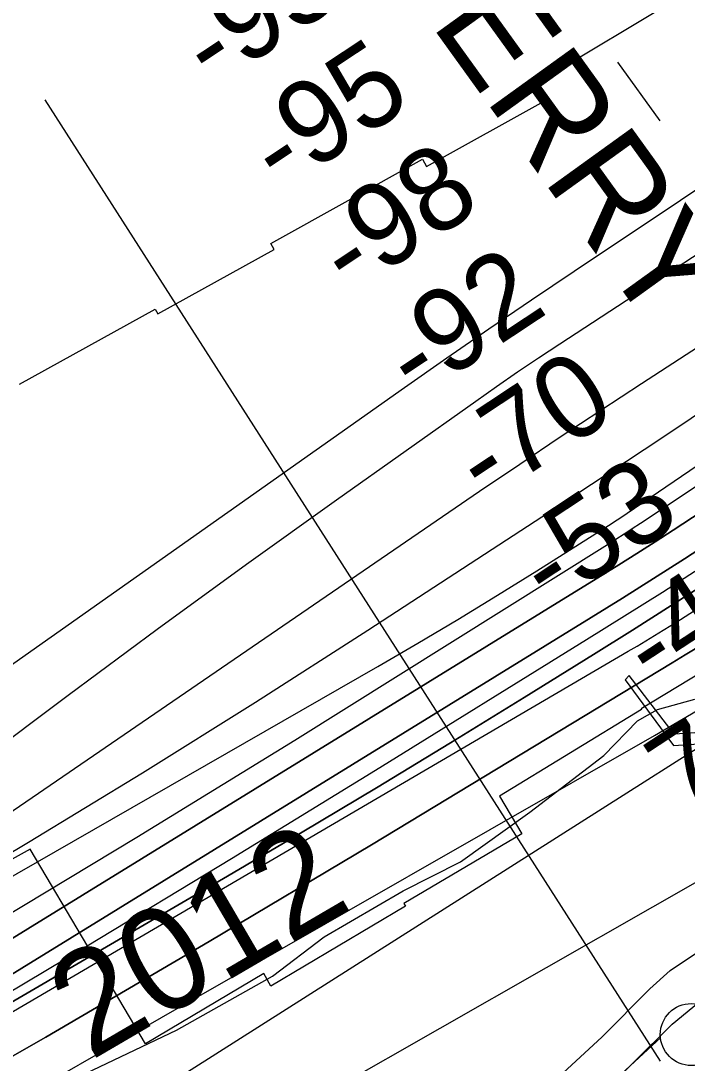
# Model space of a CAD drawing. Extents: x 3651524 to 3689615, y 505651 to 531377.
# Drawn here: x 3681127 to 3681664, y 517585 to 518425 of the extents above; entities that cross this region are included whole.
import ezdxf

# ---------------------------------------------------------------- set-up
doc = ezdxf.new("R2010")
doc.units = 0
for name, color, linetype in [('V-CHAN-DOCK', 7, 'Continuous'), ('V-FLOD-BASE', 7, 'Continuous'), ('V-LEVE-TOET', 7, 'Continuous'), ('V-RIVR-EDGE', 7, 'Continuous'), ('V-RIVR-FERY', 7, 'Continuous'), ('V-RIVR-FERY-IDEN', 7, 'Continuous'), ('V-RIVR-IDEN', 7, 'Continuous'), ('V-RIVR-RANG', 7, 'Continuous'), ('V-RRAP-FSHR', 7, 'Continuous'), ('V-RRAP-RVMT', 7, 'Continuous'), ('V-SURV-LINE', 7, 'Continuous'), ('V-TOPO-DPTH', 7, 'Continuous'), ('V-TOPO-MAJR', 7, 'Continuous'), ('V-TOPO-MINR', 7, 'Continuous'), ('V-TOPO-WATR', 7, 'Continuous')]:
    doc.layers.add(name, color=color, linetype=linetype)

msp = doc.modelspace()

# ---------------------------------------------------------------- linework, layer by layer
at = {"layer": 'V-CHAN-DOCK'}
msp.add_lwpolyline([(3681909.424, 517886.043), (3681883.408, 517864.609), (3681653.266, 517849.996), (3681616.951, 517897.127), (3681613.614, 517893.631), (3681652.75, 517840.797), (3681889.535, 517856.327), (3681915.83, 517877.394)], dxfattribs=at)
at = {"layer": 'V-FLOD-BASE'}
msp.add_lwpolyline([(3681098.497, 517261.637), (3681128.355, 517260.694), (3681164.677, 517260.934), (3681193.346, 517264.84), (3681225.267, 517273.572), (3681251.952, 517284.75), (3681275.027, 517300.788), (3681335.756, 517344.501), (3681400.121, 517388.598), (3681458.837, 517433.128), (3681523.251, 517488.121), (3681563.381, 517527.891), (3681620.543, 517585.339), (3681651.754, 517616.27), (3681684.971, 517643.562), (3681732.349, 517679.666), (3681835.98, 517751.029), (3681896.693, 517790.705), (3681928.261, 517811.142), (3681954.178, 517830.798)], dxfattribs=at)
at = {"layer": 'V-LEVE-TOET'}
msp.add_lwpolyline([(3681556.725, 517570.612), (3681594.986, 517605.768), (3681633.609, 517644.735), (3681649.956, 517659.555), (3681682.614, 517681.229), (3681715.617, 517702.901), (3681744.125, 517725.978), (3681780.613, 517751.791), (3681807.72, 517771.759), (3681835.509, 517789.298), (3681848.702, 517796.165), (3681861.896, 517803.034), (3681870.573, 517806.804), (3681875.787, 517811.283), (3681877.884, 517815.084), (3681880.696, 517824.423), (3681884.903, 517835.14), (3681896.396, 517849.29), (3681915.191, 517869.295)], dxfattribs=at)
at = {"layer": 'V-RIVR-EDGE'}
for points in [[(3681251.982, 517611.392), (3681329.532, 517655.024), (3681371.033, 517686.738), (3681434.759, 517723.801), (3681481.042, 517747.099), (3681536.971, 517787.183), (3681596.516, 517832.661), (3681623.6, 517860.809), (3681639.831, 517869.774), (3681669.868, 517878.104)], [(3681072.829, 517507.978), (3681135.335, 517537.24), (3681153.386, 517554.004), (3681179.256, 517576.753), (3681251.982, 517611.392)]]:
    msp.add_lwpolyline(points, dxfattribs=at)
at = {"layer": 'V-RIVR-FERY'}
msp.add_lwpolyline([(3681607.651, 518391.509), (3681641.789, 518344.25)], dxfattribs=at)
at = {"layer": 'V-RIVR-RANG'}
msp.add_line((3681642.205, 517586.355), (3681146.085, 518361.123), dxfattribs=at)
at = {"layer": 'V-RRAP-FSHR'}
msp.add_lwpolyline([(3676687.122, 515122.157), (3676669.671, 515433.303), (3676704.575, 515496.801), (3677047.074, 515676.716), (3677793.157, 515943.413), (3678377.803, 516155.078), (3678796.656, 516358.274), (3679022.229, 516447.237), (3679230.65, 516614.583), (3680015.882, 517005.612), (3680504.43, 517186.381), (3680687.746, 517283.253), (3681246.926, 517568.878), (3682033.887, 518068.532), (3682134.527, 518136.344)], dxfattribs=at)
at = {"layer": 'V-RRAP-RVMT'}
for points in [[(3681125.519, 518132.001), (3681234.876, 518192.551), (3681237.023, 518188.688), (3681330.664, 518240.543), (3681327.996, 518245.375), (3681450.382, 518313.17), (3681453.567, 518307.453), (3681550.769, 518361.314), (3681542.659, 518374.845), (3681662.664, 518447.011)], [(3682209.946, 518245.028), (3682147.598, 518199.319), (3682126.437, 518228.262), (3682115.976, 518220.605), (3682120.892, 518214.055), (3682009.132, 518129.885), (3681989.927, 518155.359), (3681912.835, 518098.794), (3681943.236, 518057.474), (3681857.874, 517995.13), (3681867.964, 517978.337), (3681750.52, 517906.714), (3681733.623, 517935.061), (3681626.642, 517870.433), (3681627.007, 517869.853), (3681512.453, 517800.095), (3681530.351, 517769.629), (3681435.441, 517713.505), (3681436.782, 517711.216), (3681328.228, 517646.858), (3681322.342, 517656.993), (3681227.109, 517600.517)], [(3681227.109, 517600.517), (3681134.153, 517757.308), (3681049.331, 517710.295)]]:
    msp.add_lwpolyline(points, dxfattribs=at)
at = {"layer": 'V-SURV-LINE'}
msp.add_lwpolyline([(3681464.013, 517440.799), (3681642.19, 517605.332)], dxfattribs=at)
msp.add_circle((3681667.047, 517607.869), 25, dxfattribs=at)
at = {"layer": 'V-TOPO-DPTH'}
for points in [[(3679874.525, 517065.613), (3680523.944, 517374.527), (3680547.375, 517385.939), (3680570.659, 517397.637), (3680593.723, 517409.763), (3680616.641, 517422.174), (3680832.558, 517541.703), (3680962.713, 517615.13), (3681092.055, 517689.938), (3681220.175, 517766.818), (3681347.482, 517845.08), (3681599.546, 518002.844), (3681606.211, 518007.055), (3681612.852, 518011.304), (3681619.457, 518015.608), (3681626.038, 518019.95), (3682090.345, 518329.142)], [(3679874.525, 517065.613), (3680523.944, 517374.527), (3680547.375, 517385.939), (3680570.659, 517397.637), (3680593.723, 517409.763), (3680616.641, 517422.174), (3680832.558, 517541.703), (3680962.713, 517615.13), (3681092.055, 517689.938), (3681220.175, 517766.818), (3681347.482, 517845.08), (3681599.546, 518002.844), (3681606.211, 518007.055), (3681612.852, 518011.304), (3681619.457, 518015.608), (3681626.038, 518019.95), (3682090.345, 518329.142)], [(3679827.517, 516929.206), (3680568.84, 517287.92), (3680590.941, 517298.824), (3680612.926, 517309.953), (3680634.738, 517321.417), (3680656.434, 517333.106), (3680880.731, 517456.175), (3681014.008, 517530.401), (3681146.644, 517605.739), (3681278.318, 517682.745), (3681409.352, 517760.863), (3681651.681, 517907.412), (3681662.232, 517913.855), (3681672.747, 517920.356), (3681683.207, 517926.947), (3681693.629, 517933.597), (3682065.617, 518173.161), (3682175.416, 518245.311), (3682284.3, 518318.789)], [(3679538.549, 516889.562), (3680508.944, 517334.44), (3680546.546, 517352.061), (3680583.944, 517370.097), (3680621.035, 517388.756), (3680657.922, 517407.83), (3680659.228, 517408.519), (3680696.406, 517428.614), (3680733.307, 517449.194), (3680769.792, 517470.503), (3680805.999, 517492.297), (3681593.77, 517977.194), (3681608.512, 517986.353), (3681623.201, 517995.594), (3681637.812, 518004.959), (3681652.371, 518014.405), (3681957.958, 518214.506), (3682074.952, 518292.504), (3682090.632, 518303.21)], [(3682090.632, 518303.21), (3682074.952, 518292.504), (3681957.958, 518214.506), (3681652.371, 518014.405), (3681637.812, 518004.959), (3681623.201, 517995.594), (3681608.512, 517986.353), (3681593.77, 517977.194), (3680805.999, 517492.297), (3680769.792, 517470.503), (3680733.307, 517449.194), (3680696.406, 517428.614), (3680659.228, 517408.519), (3680657.922, 517407.83), (3680621.035, 517388.756), (3680583.944, 517370.097), (3680546.546, 517352.061), (3680508.944, 517334.44), (3679538.549, 516889.562)], [(3681090.088, 517638.53), (3681586.409, 517944.02), (3681611.523, 517959.606), (3681636.559, 517975.315), (3681661.478, 517991.208), (3681686.32, 518007.224), (3681809.472, 518087.267), (3681895.32, 518144.135), (3681980.488, 518201.987), (3682064.634, 518261.314), (3682090.885, 518280.283)], [(3682090.885, 518280.283), (3682064.634, 518261.314), (3681980.488, 518201.987), (3681895.32, 518144.135), (3681809.472, 518087.267), (3681686.32, 518007.224), (3681661.478, 517991.208), (3681636.559, 517975.315), (3681611.523, 517959.606), (3681586.409, 517944.02), (3681090.088, 517638.53)], [(3682091.043, 518265.981), (3681834.888, 518077.631), (3681804.891, 518055.978), (3681774.648, 518034.682), (3681744.034, 518013.921), (3681713.174, 517993.517), (3681682.071, 517973.473), (3681650.889, 517953.552), (3681619.591, 517933.814), (3681588.216, 517914.199), (3681532.45, 517879.564), (3681472.985, 517842.97), (3681413.323, 517806.703), (3681353.364, 517770.928), (3681293.208, 517735.481), (3680622.999, 517344.267), (3680612.564, 517338.316), (3680602.053, 517332.507), (3680591.427, 517326.911), (3680580.725, 517321.457), (3680324.736, 517194.222), (3680190.801, 517128.384), (3680056.487, 517063.335), (3679921.607, 516999.469)], [(3682091.043, 518265.981), (3681834.888, 518077.631), (3681804.891, 518055.978), (3681774.648, 518034.682), (3681744.034, 518013.921), (3681713.174, 517993.517), (3681682.071, 517973.473), (3681650.889, 517953.552), (3681619.591, 517933.814), (3681588.216, 517914.199), (3681532.45, 517879.564), (3681472.985, 517842.97), (3681413.323, 517806.703), (3681353.364, 517770.928), (3681293.208, 517735.481), (3680622.999, 517344.267), (3680612.564, 517338.316), (3680602.053, 517332.507), (3680591.427, 517326.911), (3680580.725, 517321.457), (3680324.736, 517194.222), (3680190.801, 517128.384), (3680056.487, 517063.335), (3679921.607, 516999.469)], [(3681905.673, 518070.155), (3681693.629, 517933.597), (3681683.207, 517926.947), (3681672.747, 517920.356), (3681662.232, 517913.855), (3681651.681, 517907.412), (3681409.352, 517760.863), (3681278.318, 517682.745), (3681146.644, 517605.739), (3681014.008, 517530.401), (3680880.731, 517456.175), (3680656.434, 517333.106), (3680634.738, 517321.417), (3680612.926, 517309.953), (3680590.941, 517298.824), (3680568.84, 517287.92), (3679827.517, 516929.206)], [(3681121.7, 517417.46), (3681721.811, 517759.66), (3681742.367, 517771.541), (3681762.829, 517783.579), (3681783.15, 517795.854), (3681803.377, 517808.287), (3681843.69, 517833.39), (3681905.673, 518070.155)]]:
    msp.add_lwpolyline(points, dxfattribs=at)
at = {"layer": 'V-TOPO-MAJR'}
msp.add_lwpolyline([(3679947.008, 517117.916), (3680064.311, 517173.08), (3680181.129, 517229.294), (3680533.876, 517401.961), (3680547.851, 517408.972), (3680561.731, 517416.164), (3680575.467, 517423.627), (3680589.107, 517431.27), (3681414.254, 517904.333), (3681446.641, 517923.182), (3681478.861, 517942.309), (3681510.83, 517961.852), (3681542.631, 517981.674), (3681603.305, 518020.042), (3681605.967, 518021.757), (3681607.287, 518022.632), (3681608.601, 518023.516), (3682090.101, 518351.241)], dxfattribs=at)
at = {"layer": 'V-TOPO-MINR'}
for points in [[(3679935.276, 517250.841), (3680033.494, 517290.989), (3680131.336, 517332.017), (3680228.614, 517374.364), (3680325.517, 517417.592), (3680489.848, 517492.236), (3680504.134, 517499.11), (3680518.198, 517506.391), (3680531.927, 517514.285), (3680545.433, 517522.588), (3680707.373, 517627.12), (3680801.297, 517688.564), (3680894.709, 517750.767), (3680987.355, 517814.107), (3681079.489, 517878.204), (3681435.866, 518129.383), (3681469.851, 518153.128), (3681503.965, 518176.687), (3681538.27, 518199.964), (3681572.703, 518223.055), (3682087.715, 518567.091)], [(3681093.202, 517827.951), (3681164.644, 517881.419), (3681236.4, 517934.459), (3681308.625, 517986.857), (3681381.164, 518038.826), (3681493.295, 518118.407), (3681510.072, 518130.166), (3681526.938, 518141.792), (3681543.941, 518153.219), (3681561.033, 518164.514), (3681701.468, 518256.13), (3681789.242, 518312.494), (3681877.542, 518368.007), (3681966.632, 518422.241), (3682056.25, 518475.624)], [(3679681.591, 517057.03), (3680187.845, 517263.794), (3680249.782, 517289.83), (3680311.347, 517316.697), (3680372.351, 517344.813), (3680432.982, 517373.76), (3680542.734, 517427.539), (3680548.175, 517430.285), (3680553.572, 517433.114), (3680558.9, 517436.069), (3680564.184, 517439.107), (3680723.484, 517533.206), (3680807.86, 517584.179), (3680891.54, 517636.247), (3680974.175, 517689.958), (3681056.113, 517744.765), (3681496.429, 518045.624), (3681528.862, 518067.617), (3681561.397, 518089.455), (3681594.087, 518111.062), (3681626.879, 518132.514), (3682029.557, 518393.91), (3682089.127, 518439.306)], [(3681040.443, 517707.844), (3681132.861, 517762.812), (3681224.742, 517818.65), (3681315.818, 517875.791), (3681406.356, 517933.802), (3681529.66, 518014.052), (3681558.112, 518032.639), (3681586.522, 518051.291), (3681614.867, 518070.039), (3681643.17, 518088.853), (3681738.778, 518152.64), (3681814.484, 518203.922), (3681889.697, 518255.906), (3681964.173, 518308.941), (3682038.156, 518362.678), (3682089.552, 518400.883)], [(3679874.525, 517065.613), (3680523.944, 517374.527), (3680547.375, 517385.939), (3680570.659, 517397.637), (3680593.723, 517409.763), (3680616.641, 517422.174), (3680832.558, 517541.703), (3680962.713, 517615.13), (3681092.055, 517689.938), (3681220.175, 517766.818), (3681347.482, 517845.08), (3681599.546, 518002.844), (3681606.211, 518007.055), (3681612.852, 518011.304), (3681619.457, 518015.608), (3681626.038, 518019.95), (3682090.345, 518329.142)], [(3679538.549, 516889.562), (3680508.944, 517334.44), (3680546.546, 517352.061), (3680583.944, 517370.097), (3680621.035, 517388.756), (3680657.922, 517407.83), (3680659.228, 517408.519), (3680696.406, 517428.614), (3680733.307, 517449.194), (3680769.792, 517470.503), (3680805.999, 517492.297), (3681593.77, 517977.194), (3681608.512, 517986.353), (3681623.201, 517995.594), (3681637.812, 518004.959), (3681652.371, 518014.405), (3681957.958, 518214.506), (3682074.952, 518292.504), (3682090.632, 518303.21)], [(3681090.088, 517638.53), (3681586.409, 517944.02), (3681611.523, 517959.606), (3681636.559, 517975.315), (3681661.478, 517991.208), (3681686.32, 518007.224), (3681809.472, 518087.267), (3681895.32, 518144.135), (3681980.488, 518201.987), (3682064.634, 518261.314), (3682090.885, 518280.283)], [(3681063.049, 517609.798), (3681180.006, 517679.359), (3681296.404, 517749.852), (3681412.429, 517820.966), (3681582.559, 517926.179), (3681613.175, 517945.253), (3681643.707, 517964.461), (3681674.11, 517983.87), (3681704.429, 518003.414), (3681761.071, 518040.19), (3681819.3, 518078.725), (3681877.064, 518117.931), (3681934.134, 518158.142), (3681990.74, 518199.023), (3682090.969, 518272.753)], [(3679921.607, 516999.469), (3680056.487, 517063.335), (3680190.801, 517128.384), (3680324.736, 517194.222), (3680580.725, 517321.457), (3680591.427, 517326.911), (3680602.053, 517332.507), (3680612.564, 517338.316), (3680622.999, 517344.267), (3681293.208, 517735.481), (3681353.364, 517770.928), (3681413.323, 517806.703), (3681472.985, 517842.97), (3681532.45, 517879.564), (3681588.216, 517914.199), (3681619.591, 517933.814), (3681650.889, 517953.552), (3681682.071, 517973.473), (3681713.174, 517993.517), (3681744.034, 518013.921), (3681774.648, 518034.682), (3681804.891, 518055.978), (3681834.888, 518077.631), (3682091.043, 518265.981)], [(3680632.802, 517341.294), (3681616.27, 517916.73), (3681623.328, 517920.9), (3681630.363, 517925.11), (3681637.362, 517929.379), (3681644.337, 517933.687), (3681650.664, 517937.632), (3681654.451, 517940.007), (3681658.23, 517942.396), (3681661.996, 517944.803), (3681665.753, 517947.225), (3681669.499, 517949.665), (3681673.236, 517952.117), (3681676.961, 517954.588), (3681680.678, 517957.071), (3681823.639, 518053.095), (3681898.862, 518103.553), (3681974.127, 518153.947), (3682049.455, 518204.248), (3682091.417, 518232.218)], [(3679581.081, 516799.238), (3680553.677, 517247.632), (3680590.127, 517264.654), (3680626.462, 517281.911), (3680662.627, 517299.524), (3680698.678, 517317.374), (3680699.264, 517317.668), (3680735.365, 517336.136), (3680771.255, 517354.997), (3680806.831, 517374.445), (3680842.196, 517394.286), (3681637.295, 517848.993), (3681667.132, 517866.296), (3681696.827, 517883.836), (3681726.309, 517901.732), (3681755.648, 517919.866), (3681810.84, 517954.44), (3681867.246, 517990.662), (3681923.088, 518027.712), (3681978.085, 518066.006), (3682032.518, 518105.129), (3682092.335, 518149.147)], [(3681121.7, 517417.46), (3681721.811, 517759.66), (3681742.367, 517771.541), (3681762.829, 517783.579), (3681783.15, 517795.854), (3681803.377, 517808.287), (3681843.69, 517833.39)]]:
    msp.add_lwpolyline(points, dxfattribs=at)
at = {"layer": 'V-TOPO-WATR'}
msp.add_lwpolyline([(3679827.517, 516929.206), (3680568.84, 517287.92), (3680590.941, 517298.824), (3680612.926, 517309.953), (3680634.738, 517321.417), (3680656.434, 517333.106), (3680880.731, 517456.175), (3681014.008, 517530.401), (3681146.644, 517605.739), (3681278.318, 517682.745), (3681409.352, 517760.863), (3681651.681, 517907.412), (3681662.232, 517913.855), (3681672.747, 517920.356), (3681683.207, 517926.947), (3681693.629, 517933.597), (3682065.617, 518173.161), (3682175.416, 518245.311), (3682284.3, 518318.789)], dxfattribs=at)

# ---------------------------------------------------------------- texts
at = {"layer": 'V-RIVR-FERY-IDEN'}
msp.add_text('GRETNA FERRY', height=82.99983, rotation=305.783142, dxfattribs=at).set_placement((3681128.213, 518877.69))
at = {"layer": 'V-RIVR-IDEN'}
msp.add_text('2012', height=83, rotation=30.317277, dxfattribs=at).set_placement((3681182.67, 517586.383))
at = {"layer": 'V-RIVR-RANG'}
for s, rotation, p in [('-95', 33.50675, (3681281.106, 518369.915)), ('-95', 33.50675, (3681336.103, 518286.397)), ('-98', 33.50675, (3681391.981, 518203.462)), ('-92', 33.50675, (3681445.218, 518118.778)), ('-70', 33.50675, (3681501.315, 518035.988)), ('-53', 33.50675, (3681553.013, 517950.286)), ('-4', 33.228326, (3681636.555, 517885.952)), ('7.8', 33.228326, (3681661.104, 517782.487))]:
    msp.add_text(s, height=67, rotation=rotation, dxfattribs=at).set_placement(p)

doc.saveas('drawing.dxf')
